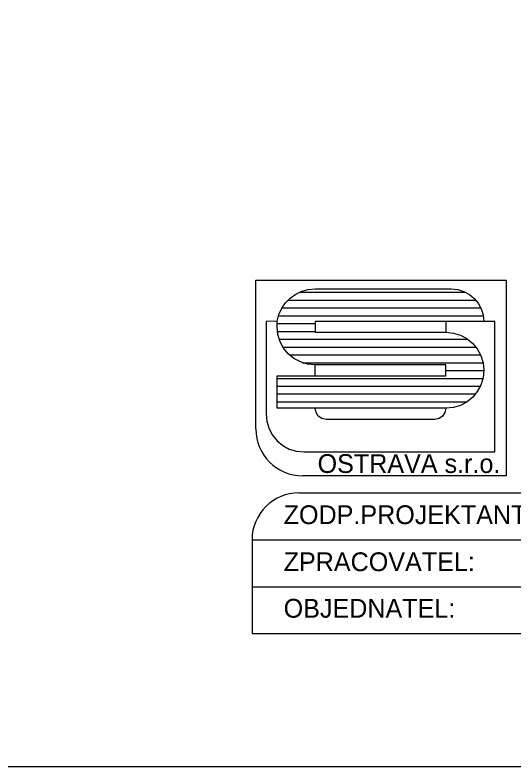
# Model space of a CAD drawing. Extents: x -449577 to -425530, y -1150048 to -1121091.
# Drawn here: x -442285 to -441953, y -1150048 to -1149548 of the extents above; entities that cross this region are included whole.
import ezdxf

# ---------------------------------------------------------------- set-up
doc = ezdxf.new("R2010")
doc.units = 0
doc.layers.add('Vrstva 1', color=7, linetype='Continuous')

msp = doc.modelspace()

# ---------------------------------------------------------------- linework, layer by layer
at = {"layer": 'Vrstva 1'}
for p, q in [((-442095.59, -1149732.71), (-441985.44, -1149732.71)), ((-442095.59, -1149732.71), (-441985.44, -1149732.71)), ((-442095.59, -1149732.71), (-441985.44, -1149732.71)), ((-442095.59, -1149732.71), (-441985.44, -1149732.71)), ((-442103.21, -1149737.91), (-441978.7, -1149737.91)), ((-442103.21, -1149737.91), (-441978.7, -1149737.91)), ((-442103.21, -1149737.91), (-441978.7, -1149737.91)), ((-442103.21, -1149737.91), (-441978.7, -1149737.91)), ((-442107.39, -1149743.11), (-441975.26, -1149743.11)), ((-442107.39, -1149743.11), (-441975.26, -1149743.11)), ((-442107.39, -1149743.11), (-441975.26, -1149743.11)), ((-442107.39, -1149743.11), (-441975.26, -1149743.11)), ((-442109.66, -1149748.31), (-441973.63, -1149748.31)), ((-442109.66, -1149748.31), (-441973.63, -1149748.31)), ((-442109.66, -1149748.31), (-441973.63, -1149748.31)), ((-442109.66, -1149748.31), (-441973.63, -1149748.31)), ((-442110.58, -1149753.51), (-442085.37, -1149753.51)), ((-442110.58, -1149753.51), (-442085.37, -1149753.51)), ((-442110.58, -1149753.51), (-442085.37, -1149753.51)), ((-442110.58, -1149753.51), (-442085.37, -1149753.51)), ((-442110.35, -1149758.71), (-442085.37, -1149758.71)), ((-442110.35, -1149758.71), (-442085.37, -1149758.71)), ((-442110.35, -1149758.71), (-442085.37, -1149758.71)), ((-442110.35, -1149758.71), (-442085.37, -1149758.71)), ((-442109.17, -1149763.91), (-441984, -1149763.91)), ((-442109.17, -1149763.91), (-441984, -1149763.91)), ((-442109.17, -1149763.91), (-441984, -1149763.91)), ((-442109.17, -1149763.91), (-441984, -1149763.91)), ((-442106.67, -1149769.11), (-441978.63, -1149769.11)), ((-442106.67, -1149769.11), (-441978.63, -1149769.11)), ((-442106.67, -1149769.11), (-441978.63, -1149769.11)), ((-442106.67, -1149769.11), (-441978.63, -1149769.11)), ((-442102.3, -1149774.31), (-441975.51, -1149774.31)), ((-442102.3, -1149774.31), (-441975.51, -1149774.31)), ((-442102.3, -1149774.31), (-441975.51, -1149774.31)), ((-442102.3, -1149774.31), (-441975.51, -1149774.31)), ((-442093.64, -1149779.51), (-441973.79, -1149779.51)), ((-442093.64, -1149779.51), (-441973.79, -1149779.51)), ((-442093.64, -1149779.51), (-441973.79, -1149779.51)), ((-442093.64, -1149779.51), (-441973.79, -1149779.51)), ((-441998.55, -1149784.71), (-441973.3, -1149784.71)), ((-441998.55, -1149784.71), (-441973.3, -1149784.71)), ((-441998.55, -1149784.71), (-441973.3, -1149784.71)), ((-441998.55, -1149784.71), (-441973.3, -1149784.71)), ((-442110.64, -1149789.91), (-441973.87, -1149789.91)), ((-442110.64, -1149789.91), (-441973.87, -1149789.91)), ((-442110.64, -1149789.91), (-441973.87, -1149789.91)), ((-442110.64, -1149789.91), (-441973.87, -1149789.91)), ((-442110.64, -1149795.11), (-441975.65, -1149795.11)), ((-442110.64, -1149795.11), (-441975.65, -1149795.11)), ((-442110.64, -1149795.11), (-441975.65, -1149795.11)), ((-442110.64, -1149795.11), (-441975.65, -1149795.11)), ((-442110.64, -1149800.31), (-441978.9, -1149800.31)), ((-442110.64, -1149800.31), (-441978.9, -1149800.31)), ((-442110.64, -1149800.31), (-441978.9, -1149800.31)), ((-442110.64, -1149800.31), (-441978.9, -1149800.31)), ((-442110.64, -1149805.51), (-441984.32, -1149805.51)), ((-442110.64, -1149805.51), (-441984.32, -1149805.51)), ((-442110.64, -1149805.51), (-441984.32, -1149805.51)), ((-442110.64, -1149805.51), (-441984.32, -1149805.51)), ((-442096.09, -1149866.05), (-441212.09, -1149866.05)), ((-442096.09, -1149866.05), (-441212.09, -1149866.05)), ((-442096.09, -1149866.05), (-441212.09, -1149866.05)), ((-442096.09, -1149866.05), (-441212.09, -1149866.05)), ((-442127.29, -1149897.25), (-441212.09, -1149897.25)), ((-442127.29, -1149897.25), (-442127.29, -1149959.65)), ((-442127.29, -1149897.25), (-441212.09, -1149897.25)), ((-442127.29, -1149897.25), (-442127.29, -1149959.65)), ((-442127.29, -1149897.25), (-441212.09, -1149897.25)), ((-442127.29, -1149897.25), (-442127.29, -1149959.65)), ((-442127.29, -1149897.25), (-441212.09, -1149897.25)), ((-442127.29, -1149897.25), (-442127.29, -1149959.65)), ((-442127.29, -1149928.45), (-441212.09, -1149928.45)), ((-442127.29, -1149928.45), (-441212.09, -1149928.45)), ((-442127.29, -1149928.45), (-441212.09, -1149928.45)), ((-442127.29, -1149928.45), (-441212.09, -1149928.45)), ((-442127.29, -1149959.65), (-441212.09, -1149959.65)), ((-442127.29, -1149959.65), (-441212.09, -1149959.65)), ((-442127.29, -1149959.65), (-441212.09, -1149959.65)), ((-442127.29, -1149959.65), (-441212.09, -1149959.65))]:
    msp.add_line(p, q, dxfattribs=at)
msp.add_lwpolyline([(-441021.77, -1148048.33), (-441021.77, -1150048.33), (-443521.77, -1150048.33), (-443521.77, -1148048.33)], close=True, dxfattribs=at)
msp.add_lwpolyline([(-441021.77, -1148048.33), (-441021.77, -1150048.33), (-443521.77, -1150048.33), (-443521.77, -1148048.33)], close=True, dxfattribs=at)
msp.add_lwpolyline([(-441021.77, -1148048.33), (-441021.77, -1150048.33), (-443521.77, -1150048.33), (-443521.77, -1148048.33)], close=True, dxfattribs=at)
msp.add_lwpolyline([(-441021.77, -1148048.33), (-441021.77, -1150048.33), (-443521.77, -1150048.33), (-443521.77, -1148048.33)], close=True, dxfattribs=at)
msp.add_lwpolyline([(-441021.77, -1148048.33), (-441021.77, -1150048.33), (-443521.77, -1150048.33), (-443521.77, -1148048.33)], close=True, dxfattribs=at)
msp.add_lwpolyline([(-441021.77, -1148048.33), (-441021.77, -1150048.33), (-443521.77, -1150048.33), (-443521.77, -1148048.33)], close=True, dxfattribs=at)
msp.add_lwpolyline([(-441021.77, -1148048.33), (-441021.77, -1150048.33), (-443521.77, -1150048.33), (-443521.77, -1148048.33)], close=True, dxfattribs=at)
msp.add_lwpolyline([(-441021.77, -1148048.33), (-441021.77, -1150048.33), (-443521.77, -1150048.33), (-443521.77, -1148048.33)], close=True, dxfattribs=at)
msp.add_lwpolyline([(-441021.77, -1148048.33), (-441021.77, -1150048.33), (-443521.77, -1150048.33), (-443521.77, -1148048.33)], close=True, dxfattribs=at)
msp.add_lwpolyline([(-441021.77, -1148048.33), (-441021.77, -1150048.33), (-443521.77, -1150048.33), (-443521.77, -1148048.33)], close=True, dxfattribs=at)
msp.add_lwpolyline([(-441021.77, -1148048.33), (-441021.77, -1150048.33), (-443521.77, -1150048.33), (-443521.77, -1148048.33)], close=True, dxfattribs=at)
msp.add_lwpolyline([(-441021.77, -1148048.33), (-441021.77, -1150048.33), (-443521.77, -1150048.33), (-443521.77, -1148048.33)], close=True, dxfattribs=at)
msp.add_lwpolyline([(-441021.77, -1148048.33), (-441021.77, -1150048.33), (-443521.77, -1150048.33), (-443521.77, -1148048.33)], close=True, dxfattribs=at)
msp.add_lwpolyline([(-441021.77, -1148048.33), (-441021.77, -1150048.33), (-443521.77, -1150048.33), (-443521.77, -1148048.33)], close=True, dxfattribs=at)
msp.add_lwpolyline([(-441021.77, -1148048.33), (-441021.77, -1150048.33), (-443521.77, -1150048.33), (-443521.77, -1148048.33)], close=True, dxfattribs=at)
msp.add_lwpolyline([(-441021.77, -1148048.33), (-441021.77, -1150048.33), (-443521.77, -1150048.33), (-443521.77, -1148048.33)], close=True, dxfattribs=at)
msp.add_lwpolyline([(-441021.77, -1148048.33), (-441021.77, -1150048.33), (-443521.77, -1150048.33), (-443521.77, -1148048.33)], close=True, dxfattribs=at)
msp.add_lwpolyline([(-441021.77, -1148048.33), (-441021.77, -1150048.33), (-443521.77, -1150048.33), (-443521.77, -1148048.33)], close=True, dxfattribs=at)
msp.add_lwpolyline([(-441021.77, -1148048.33), (-441021.77, -1150048.33), (-443521.77, -1150048.33), (-443521.77, -1148048.33)], close=True, dxfattribs=at)
msp.add_lwpolyline([(-441021.77, -1148048.33), (-441021.77, -1150048.33), (-443521.77, -1150048.33), (-443521.77, -1148048.33)], close=True, dxfattribs=at)
msp.add_lwpolyline([(-441021.77, -1148048.33), (-441021.77, -1150048.33), (-443521.77, -1150048.33), (-443521.77, -1148048.33)], close=True, dxfattribs=at)
msp.add_lwpolyline([(-441021.77, -1148048.33), (-441021.77, -1150048.33), (-443521.77, -1150048.33), (-443521.77, -1148048.33)], close=True, dxfattribs=at)
msp.add_lwpolyline([(-441021.77, -1148048.33), (-441021.77, -1150048.33), (-443521.77, -1150048.33), (-443521.77, -1148048.33)], close=True, dxfattribs=at)
msp.add_lwpolyline([(-441021.77, -1148048.33), (-441021.77, -1150048.33), (-443521.77, -1150048.33), (-443521.77, -1148048.33)], close=True, dxfattribs=at)
msp.add_lwpolyline([(-441021.77, -1148048.33), (-441021.77, -1150048.33), (-443521.77, -1150048.33), (-443521.77, -1148048.33)], close=True, dxfattribs=at)
msp.add_lwpolyline([(-441021.77, -1148048.33), (-441021.77, -1150048.33), (-443521.77, -1150048.33), (-443521.77, -1148048.33)], close=True, dxfattribs=at)
msp.add_lwpolyline([(-441021.77, -1148048.33), (-441021.77, -1150048.33), (-443521.77, -1150048.33), (-443521.77, -1148048.33)], close=True, dxfattribs=at)
msp.add_lwpolyline([(-441021.77, -1148048.33), (-441021.77, -1150048.33), (-443521.77, -1150048.33), (-443521.77, -1148048.33)], close=True, dxfattribs=at)
msp.add_lwpolyline([(-441021.77, -1148048.33), (-441021.77, -1150048.33), (-443521.77, -1150048.33), (-443521.77, -1148048.33)], close=True, dxfattribs=at)
msp.add_lwpolyline([(-441021.77, -1148048.33), (-441021.77, -1150048.33), (-443521.77, -1150048.33), (-443521.77, -1148048.33)], close=True, dxfattribs=at)
msp.add_lwpolyline([(-441021.77, -1148048.33), (-441021.77, -1150048.33), (-443521.77, -1150048.33), (-443521.77, -1148048.33)], close=True, dxfattribs=at)
msp.add_lwpolyline([(-441021.77, -1148048.33), (-441021.77, -1150048.33), (-443521.77, -1150048.33), (-443521.77, -1148048.33)], close=True, dxfattribs=at)
for points in [[(-442124.8, -1149823.52), (-442124.8, -1149724.72), (-441958.4, -1149724.72), (-441958.4, -1149854.72), (-442093.6, -1149854.72)], [(-442124.8, -1149823.52), (-442124.8, -1149724.72), (-441958.4, -1149724.72), (-441958.4, -1149854.72), (-442093.6, -1149854.72)], [(-442124.8, -1149823.52), (-442124.8, -1149724.72), (-441958.4, -1149724.72), (-441958.4, -1149854.72), (-442093.6, -1149854.72)], [(-442124.8, -1149823.52), (-442124.8, -1149724.72), (-441958.4, -1149724.72), (-441958.4, -1149854.72), (-442093.6, -1149854.72)], [(-441998.55, -1149752.17), (-442085.37, -1149752.17), (-442085.37, -1149759.3), (-441998.55, -1149759.3), (-441993.4, -1149759.8), (-441988.65, -1149761.28), (-441984.29, -1149763.66), (-441980.62, -1149766.74), (-441977.55, -1149770.4), (-441975.27, -1149774.76), (-441973.78, -1149779.52), (-441973.28, -1149784.58), (-441973.78, -1149789.63), (-441975.27, -1149794.39), (-441977.55, -1149798.65), (-441980.62, -1149802.41), (-441984.29, -1149805.48), (-441988.65, -1149807.86), (-441993.4, -1149809.35), (-441998.55, -1149809.84), (-442085.37, -1149809.84), (-442110.64, -1149809.84), (-442110.64, -1149788.24), (-442085.37, -1149788.24), (-441998.55, -1149788.24), (-441998.55, -1149781.01), (-442085.37, -1149781.01), (-442090.42, -1149780.51), (-442095.18, -1149779.02), (-442099.44, -1149776.65), (-442103.2, -1149773.57), (-442106.28, -1149769.81), (-442108.66, -1149765.55), (-442110.14, -1149760.79), (-442110.64, -1149755.74), (-442110.54, -1149751.97), (-442109.45, -1149747.41), (-442107.56, -1149743.35), (-442104.99, -1149739.68), (-442101.92, -1149736.61), (-442098.25, -1149734.03), (-442094.28, -1149732.05), (-442089.92, -1149730.86), (-442085.37, -1149730.47), (-441994.99, -1149730.47), (-441990.53, -1149730.86), (-441986.46, -1149732.15), (-441982.8, -1149734.13), (-441979.63, -1149736.81), (-441976.95, -1149739.98), (-441974.97, -1149743.64), (-441973.68, -1149747.71), (-441973.28, -1149752.17), (-441998.55, -1149752.17)], [(-441998.55, -1149752.17), (-442085.37, -1149752.17), (-442085.37, -1149759.3), (-441998.55, -1149759.3), (-441993.4, -1149759.8), (-441988.65, -1149761.28), (-441984.29, -1149763.66), (-441980.62, -1149766.74), (-441977.55, -1149770.4), (-441975.27, -1149774.76), (-441973.78, -1149779.52), (-441973.28, -1149784.58), (-441973.78, -1149789.63), (-441975.27, -1149794.39), (-441977.55, -1149798.65), (-441980.62, -1149802.41), (-441984.29, -1149805.48), (-441988.65, -1149807.86), (-441993.4, -1149809.35), (-441998.55, -1149809.84), (-442085.37, -1149809.84), (-442110.64, -1149809.84), (-442110.64, -1149788.24), (-442085.37, -1149788.24), (-441998.55, -1149788.24), (-441998.55, -1149781.01), (-442085.37, -1149781.01), (-442090.42, -1149780.51), (-442095.18, -1149779.02), (-442099.44, -1149776.65), (-442103.2, -1149773.57), (-442106.28, -1149769.81), (-442108.66, -1149765.55), (-442110.14, -1149760.79), (-442110.64, -1149755.74), (-442110.54, -1149751.97), (-442109.45, -1149747.41), (-442107.56, -1149743.35), (-442104.99, -1149739.68), (-442101.92, -1149736.61), (-442098.25, -1149734.03), (-442094.28, -1149732.05), (-442089.92, -1149730.86), (-442085.37, -1149730.47), (-441994.99, -1149730.47), (-441990.53, -1149730.86), (-441986.46, -1149732.15), (-441982.8, -1149734.13), (-441979.63, -1149736.81), (-441976.95, -1149739.98), (-441974.97, -1149743.64), (-441973.68, -1149747.71), (-441973.28, -1149752.17), (-441998.55, -1149752.17)], [(-441998.55, -1149752.17), (-442085.37, -1149752.17), (-442085.37, -1149759.3), (-441998.55, -1149759.3), (-441993.4, -1149759.8), (-441988.65, -1149761.28), (-441984.29, -1149763.66), (-441980.62, -1149766.74), (-441977.55, -1149770.4), (-441975.27, -1149774.76), (-441973.78, -1149779.52), (-441973.28, -1149784.58), (-441973.78, -1149789.63), (-441975.27, -1149794.39), (-441977.55, -1149798.65), (-441980.62, -1149802.41), (-441984.29, -1149805.48), (-441988.65, -1149807.86), (-441993.4, -1149809.35), (-441998.55, -1149809.84), (-442085.37, -1149809.84), (-442110.64, -1149809.84), (-442110.64, -1149788.24), (-442085.37, -1149788.24), (-441998.55, -1149788.24), (-441998.55, -1149781.01), (-442085.37, -1149781.01), (-442090.42, -1149780.51), (-442095.18, -1149779.02), (-442099.44, -1149776.65), (-442103.2, -1149773.57), (-442106.28, -1149769.81), (-442108.66, -1149765.55), (-442110.14, -1149760.79), (-442110.64, -1149755.74), (-442110.54, -1149751.97), (-442109.45, -1149747.41), (-442107.56, -1149743.35), (-442104.99, -1149739.68), (-442101.92, -1149736.61), (-442098.25, -1149734.03), (-442094.28, -1149732.05), (-442089.92, -1149730.86), (-442085.37, -1149730.47), (-441994.99, -1149730.47), (-441990.53, -1149730.86), (-441986.46, -1149732.15), (-441982.8, -1149734.13), (-441979.63, -1149736.81), (-441976.95, -1149739.98), (-441974.97, -1149743.64), (-441973.68, -1149747.71), (-441973.28, -1149752.17), (-441998.55, -1149752.17)], [(-441998.55, -1149752.17), (-442085.37, -1149752.17), (-442085.37, -1149759.3), (-441998.55, -1149759.3), (-441993.4, -1149759.8), (-441988.65, -1149761.28), (-441984.29, -1149763.66), (-441980.62, -1149766.74), (-441977.55, -1149770.4), (-441975.27, -1149774.76), (-441973.78, -1149779.52), (-441973.28, -1149784.58), (-441973.78, -1149789.63), (-441975.27, -1149794.39), (-441977.55, -1149798.65), (-441980.62, -1149802.41), (-441984.29, -1149805.48), (-441988.65, -1149807.86), (-441993.4, -1149809.35), (-441998.55, -1149809.84), (-442085.37, -1149809.84), (-442110.64, -1149809.84), (-442110.64, -1149788.24), (-442085.37, -1149788.24), (-441998.55, -1149788.24), (-441998.55, -1149781.01), (-442085.37, -1149781.01), (-442090.42, -1149780.51), (-442095.18, -1149779.02), (-442099.44, -1149776.65), (-442103.2, -1149773.57), (-442106.28, -1149769.81), (-442108.66, -1149765.55), (-442110.14, -1149760.79), (-442110.64, -1149755.74), (-442110.54, -1149751.97), (-442109.45, -1149747.41), (-442107.56, -1149743.35), (-442104.99, -1149739.68), (-442101.92, -1149736.61), (-442098.25, -1149734.03), (-442094.28, -1149732.05), (-442089.92, -1149730.86), (-442085.37, -1149730.47), (-441994.99, -1149730.47), (-441990.53, -1149730.86), (-441986.46, -1149732.15), (-441982.8, -1149734.13), (-441979.63, -1149736.81), (-441976.95, -1149739.98), (-441974.97, -1149743.64), (-441973.68, -1149747.71), (-441973.28, -1149752.17), (-441998.55, -1149752.17)], [(-441965.95, -1149838.88), (-441965.95, -1149752.07), (-441973.28, -1149752.07), (-441998.55, -1149752.07), (-441998.55, -1149759.3), (-441993.4, -1149759.8), (-441988.65, -1149761.28), (-441984.29, -1149763.66), (-441980.62, -1149766.74), (-441977.55, -1149770.4), (-441975.27, -1149774.76), (-441973.78, -1149779.52), (-441973.28, -1149784.58), (-441973.78, -1149789.63), (-441975.27, -1149794.39), (-441977.55, -1149798.65), (-441980.62, -1149802.41), (-441984.29, -1149805.48), (-441988.65, -1149807.86), (-441993.4, -1149809.35), (-441998.55, -1149809.84), (-441999.15, -1149812.72), (-442000.64, -1149815), (-442002.91, -1149816.58), (-442005.69, -1149817.18), (-442078.13, -1149817.18), (-442081.01, -1149816.58), (-442083.29, -1149815), (-442084.77, -1149812.72), (-442085.37, -1149809.84), (-442110.64, -1149809.84), (-442110.64, -1149788.14), (-442085.37, -1149788.14), (-442085.37, -1149781.01), (-442090.42, -1149780.51), (-442095.18, -1149779.02), (-442099.44, -1149776.65), (-442103.2, -1149773.57), (-442106.28, -1149769.81), (-442108.66, -1149765.55), (-442110.14, -1149760.79), (-442110.64, -1149755.74), (-442110.54, -1149751.97), (-442117.97, -1149752.07), (-442117.97, -1149813.61), (-442117.47, -1149818.67), (-442115.99, -1149823.42), (-442113.61, -1149827.68), (-442110.54, -1149831.45), (-442106.77, -1149834.52), (-442102.51, -1149836.9), (-442097.75, -1149838.39), (-442092.7, -1149838.88), (-442092.5, -1149838.88), (-441965.95, -1149838.88)], [(-441965.95, -1149838.88), (-441965.95, -1149752.07), (-441973.28, -1149752.07), (-441998.55, -1149752.07), (-441998.55, -1149759.3), (-441993.4, -1149759.8), (-441988.65, -1149761.28), (-441984.29, -1149763.66), (-441980.62, -1149766.74), (-441977.55, -1149770.4), (-441975.27, -1149774.76), (-441973.78, -1149779.52), (-441973.28, -1149784.58), (-441973.78, -1149789.63), (-441975.27, -1149794.39), (-441977.55, -1149798.65), (-441980.62, -1149802.41), (-441984.29, -1149805.48), (-441988.65, -1149807.86), (-441993.4, -1149809.35), (-441998.55, -1149809.84), (-441999.15, -1149812.72), (-442000.64, -1149815), (-442002.91, -1149816.58), (-442005.69, -1149817.18), (-442078.13, -1149817.18), (-442081.01, -1149816.58), (-442083.29, -1149815), (-442084.77, -1149812.72), (-442085.37, -1149809.84), (-442110.64, -1149809.84), (-442110.64, -1149788.14), (-442085.37, -1149788.14), (-442085.37, -1149781.01), (-442090.42, -1149780.51), (-442095.18, -1149779.02), (-442099.44, -1149776.65), (-442103.2, -1149773.57), (-442106.28, -1149769.81), (-442108.66, -1149765.55), (-442110.14, -1149760.79), (-442110.64, -1149755.74), (-442110.54, -1149751.97), (-442117.97, -1149752.07), (-442117.97, -1149813.61), (-442117.47, -1149818.67), (-442115.99, -1149823.42), (-442113.61, -1149827.68), (-442110.54, -1149831.45), (-442106.77, -1149834.52), (-442102.51, -1149836.9), (-442097.75, -1149838.39), (-442092.7, -1149838.88), (-442092.5, -1149838.88), (-441965.95, -1149838.88)], [(-441965.95, -1149838.88), (-441965.95, -1149752.07), (-441973.28, -1149752.07), (-441998.55, -1149752.07), (-441998.55, -1149759.3), (-441993.4, -1149759.8), (-441988.65, -1149761.28), (-441984.29, -1149763.66), (-441980.62, -1149766.74), (-441977.55, -1149770.4), (-441975.27, -1149774.76), (-441973.78, -1149779.52), (-441973.28, -1149784.58), (-441973.78, -1149789.63), (-441975.27, -1149794.39), (-441977.55, -1149798.65), (-441980.62, -1149802.41), (-441984.29, -1149805.48), (-441988.65, -1149807.86), (-441993.4, -1149809.35), (-441998.55, -1149809.84), (-441999.15, -1149812.72), (-442000.64, -1149815), (-442002.91, -1149816.58), (-442005.69, -1149817.18), (-442078.13, -1149817.18), (-442081.01, -1149816.58), (-442083.29, -1149815), (-442084.77, -1149812.72), (-442085.37, -1149809.84), (-442110.64, -1149809.84), (-442110.64, -1149788.14), (-442085.37, -1149788.14), (-442085.37, -1149781.01), (-442090.42, -1149780.51), (-442095.18, -1149779.02), (-442099.44, -1149776.65), (-442103.2, -1149773.57), (-442106.28, -1149769.81), (-442108.66, -1149765.55), (-442110.14, -1149760.79), (-442110.64, -1149755.74), (-442110.54, -1149751.97), (-442117.97, -1149752.07), (-442117.97, -1149813.61), (-442117.47, -1149818.67), (-442115.99, -1149823.42), (-442113.61, -1149827.68), (-442110.54, -1149831.45), (-442106.77, -1149834.52), (-442102.51, -1149836.9), (-442097.75, -1149838.39), (-442092.7, -1149838.88), (-442092.5, -1149838.88), (-441965.95, -1149838.88)], [(-441965.95, -1149838.88), (-441965.95, -1149752.07), (-441973.28, -1149752.07), (-441998.55, -1149752.07), (-441998.55, -1149759.3), (-441993.4, -1149759.8), (-441988.65, -1149761.28), (-441984.29, -1149763.66), (-441980.62, -1149766.74), (-441977.55, -1149770.4), (-441975.27, -1149774.76), (-441973.78, -1149779.52), (-441973.28, -1149784.58), (-441973.78, -1149789.63), (-441975.27, -1149794.39), (-441977.55, -1149798.65), (-441980.62, -1149802.41), (-441984.29, -1149805.48), (-441988.65, -1149807.86), (-441993.4, -1149809.35), (-441998.55, -1149809.84), (-441999.15, -1149812.72), (-442000.64, -1149815), (-442002.91, -1149816.58), (-442005.69, -1149817.18), (-442078.13, -1149817.18), (-442081.01, -1149816.58), (-442083.29, -1149815), (-442084.77, -1149812.72), (-442085.37, -1149809.84), (-442110.64, -1149809.84), (-442110.64, -1149788.14), (-442085.37, -1149788.14), (-442085.37, -1149781.01), (-442090.42, -1149780.51), (-442095.18, -1149779.02), (-442099.44, -1149776.65), (-442103.2, -1149773.57), (-442106.28, -1149769.81), (-442108.66, -1149765.55), (-442110.14, -1149760.79), (-442110.64, -1149755.74), (-442110.54, -1149751.97), (-442117.97, -1149752.07), (-442117.97, -1149813.61), (-442117.47, -1149818.67), (-442115.99, -1149823.42), (-442113.61, -1149827.68), (-442110.54, -1149831.45), (-442106.77, -1149834.52), (-442102.51, -1149836.9), (-442097.75, -1149838.39), (-442092.7, -1149838.88), (-442092.5, -1149838.88), (-441965.95, -1149838.88)]]:
    msp.add_lwpolyline(points, dxfattribs=at)
for centre, start, end in [((-442093.61, -1149823.52), 180, 270), ((-442093.61, -1149823.52), 180, 270), ((-442093.61, -1149823.52), 180, 270), ((-442093.61, -1149823.52), 180, 270), ((-442096.09, -1149897.25), 90, 180), ((-442096.09, -1149897.25), 90, 180), ((-442096.09, -1149897.25), 90, 180), ((-442096.09, -1149897.25), 90, 180)]:
    msp.add_arc(centre, 31.2, start, end, dxfattribs=at)

# ---------------------------------------------------------------- texts
for s, p in [('OSTRAVA s.r.o.', (-442083.72, -1149852.82)), ('OSTRAVA s.r.o.', (-442083.72, -1149852.82)), ('OSTRAVA s.r.o.', (-442083.72, -1149852.82)), ('OSTRAVA s.r.o.', (-442083.72, -1149852.82)), ('ZODP.PROJEKTANT:', (-442106.27, -1149886.84)), ('ZODP.PROJEKTANT:', (-442106.27, -1149886.84)), ('ZODP.PROJEKTANT:', (-442106.27, -1149886.84)), ('ZODP.PROJEKTANT:', (-442106.27, -1149886.84)), ('ZPRACOVATEL:', (-442106.27, -1149918.12)), ('ZPRACOVATEL:', (-442106.27, -1149918.12)), ('ZPRACOVATEL:', (-442106.27, -1149918.12)), ('ZPRACOVATEL:', (-442106.27, -1149918.12)), ('OBJEDNATEL:', (-442106.27, -1149949.07)), ('OBJEDNATEL:', (-442106.27, -1149949.07)), ('OBJEDNATEL:', (-442106.27, -1149949.07)), ('OBJEDNATEL:', (-442106.27, -1149949.07))]:
    msp.add_text(s, height=12.48, dxfattribs=at).set_placement(p)

doc.saveas('drawing.dxf')
